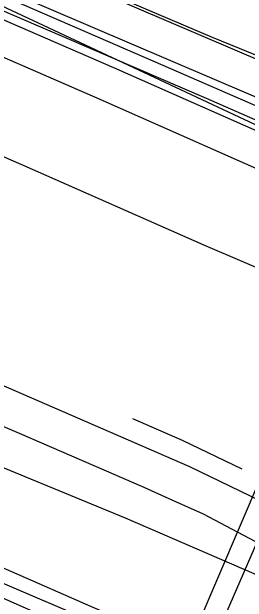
# Model space of a CAD drawing. Extents: x 3715084 to 3753216, y 488173 to 513963.
# Drawn here: x 3720937 to 3721140, y 500282 to 500791 of the extents above; entities that cross this region are included whole.
import ezdxf

# ---------------------------------------------------------------- set-up
doc = ezdxf.new("R2010")
doc.units = 0
for name, color, linetype in [('V-LEVE-TOET', 7, 'Continuous'), ('V-RAIL-TRAK', 7, 'Continuous'), ('V-ROAD-CNTR', 7, 'Continuous'), ('V-SITE-OTLN', 7, 'Continuous'), ('V-TOPO-SHOR', 7, 'Continuous'), ('V-UTIL-LINE', 7, 'Continuous')]:
    doc.layers.add(name, color=color, linetype=linetype)

msp = doc.modelspace()

# ---------------------------------------------------------------- linework, layer by layer
at = {"layer": 'V-LEVE-TOET'}
msp.add_lwpolyline([(3720179.59, 501167.86), (3720304.22, 501115.19), (3720443.54, 501049.27), (3720609.53, 500980.25), (3720771.92, 500910.71), (3720950.63, 500837.42), (3721109.84, 500769.17), (3721268.54, 500704.53), (3721370.97, 500656.4), (3721469.29, 500610.9), (3721591.18, 500559.99), (3721710.31, 500511.28), (3721874.22, 500433.19), (3722033.84, 500367.21), (3722177.07, 500309.03), (3722316.09, 500258.9), (3722373.75, 500239.7), (3722400.08, 500231.17), (3722415.56, 500223.8), (3722446.66, 500201.84), (3722506.85, 500145.23), (3722601.33, 500040.56), (3722665.86, 499969.15)], dxfattribs=at)
at = {"layer": 'V-RAIL-TRAK'}
for points in [[(3720481.6, 500628.8), (3720586.69, 500582.98), (3720717.26, 500525.92), (3720821, 500480.08), (3720945.64, 500426.96), (3721051.18, 500381.15), (3721075.76, 500369.89), (3721102.15, 500358.21), (3721161.4, 500326.86), (3721218.39, 500295.46), (3721278.59, 500261.42), (3721320.07, 500239.2), (3721385.3, 500201.65)], [(3720466.46, 500594.67), (3720635.68, 500522.11), (3720796.26, 500452.98), (3721034.99, 500354.67), (3721177.83, 500292.88), (3721290.65, 500244.5)], [(3721727.73, 499965.45), (3721594.43, 500023.82), (3721516.66, 500056.17), (3721487.08, 500069.14), (3721415.66, 500100.26), (3721296.46, 500152.58), (3721188.2, 500198.79), (3721105.39, 500235.56), (3721005.32, 500278.31), (3720868.83, 500337.97), (3720774.22, 500378.12), (3720637.3, 500436.87), (3720532.24, 500481.33), (3720464.9, 500511.18), (3720436.22, 500524.17)]]:
    msp.add_lwpolyline(points, dxfattribs=at)
at = {"layer": 'V-ROAD-CNTR'}
for points in [[(3720300.43, 501116.22), (3720623.45, 500974.85), (3720634.81, 500969.88), (3721154.97, 500747.3), (3721572.42, 500573.64)], [(3720624.87, 500941.5), (3721143.3, 500719.66), (3721560.9, 500545.95)], [(3720614.57, 500915.25), (3720721.86, 500873.73), (3720884.92, 500804.19), (3721025.06, 500743.2), (3721203.15, 500664.46), (3721255.65, 500640.81)], [(3720602.41, 500887.79), (3720710.56, 500845.93), (3720873.05, 500776.64), (3721013.01, 500715.73), (3721190.93, 500637.07), (3721243.32, 500613.46)], [(3720478.68, 500660), (3720566.76, 500625.06), (3720720.58, 500558.89), (3720912.35, 500476.35), (3721090.33, 500399.02), (3721256.05, 500318.72), (3721396.92, 500250.25)]]:
    msp.add_lwpolyline(points, dxfattribs=at)
at = {"layer": 'V-SITE-OTLN'}
msp.add_lwpolyline([(3720227.8, 501101.72), (3720610.21, 500944.24), (3720636.62, 500933.33), (3721610.73, 500476.56), (3721508.9, 500234.19)], dxfattribs=at)
at = {"layer": 'V-TOPO-SHOR'}
msp.add_lwpolyline([(3721041.33, 500440.27), (3721084.1, 500421.59), (3721135.54, 500396.91)], dxfattribs=at)
at = {"layer": 'V-UTIL-LINE'}
for points in [[(3720728.53, 501295.75), (3720769.56, 501273.07), (3720749.55, 501234.34), (3720724.5, 501246.49), (3720573.4, 500960.72), (3720623.93, 500936.87), (3720819.99, 500852.63), (3721067.49, 500745.01), (3721269.48, 500657.28), (3721284.95, 500650.8), (3721171.29, 500388.76), (3721170.91, 500385.14), (3721103.49, 500229.55)], [(3721265.56, 500646.07), (3721105.03, 500716.33), (3720862.56, 500820.88), (3720651.95, 500910.71), (3720581.01, 500940.04), (3720553.71, 500881.32), (3720566.89, 500876.15), (3720559.13, 500857.05), (3720535.52, 500864.73), (3720523.65, 500848.71), (3720437.36, 500641.78), (3720386.54, 500538.39), (3720383.48, 500533.37), (3720382.22, 500528.38), (3720376.98, 500519.26), (3720356.94, 500529.25), (3720416.22, 500662.13), (3720477.19, 500800.45), (3720493.98, 500843.18), (3720367.51, 500897.62), (3720383.5, 500934.47), (3720197.77, 501021.16)], [(3721363.94, 500457.64), (3721219.72, 500520.31), (3721226.62, 500537.13), (3721104.25, 500589.39), (3720945.46, 500659.45), (3720773.95, 500733.78), (3720633.3, 500798.33), (3720589.65, 500815.99)], [(3720379.99, 500537.55), (3720512.38, 500479.62), (3720697.11, 500398.77), (3720872.26, 500322.71), (3721059.21, 500242.81), (3721092.87, 500229.01), (3721086.35, 500215.8), (3720908.44, 500294.52), (3720738.71, 500370.24), (3720563.52, 500447.66), (3720484.84, 500480.9), (3720424.1, 500506.94), (3720377.03, 500527.12), (3720379.99, 500537.55)], [(3721078.46, 500217.34), (3721153.18, 500392.02)]]:
    msp.add_lwpolyline(points, dxfattribs=at)

doc.saveas('drawing.dxf')
